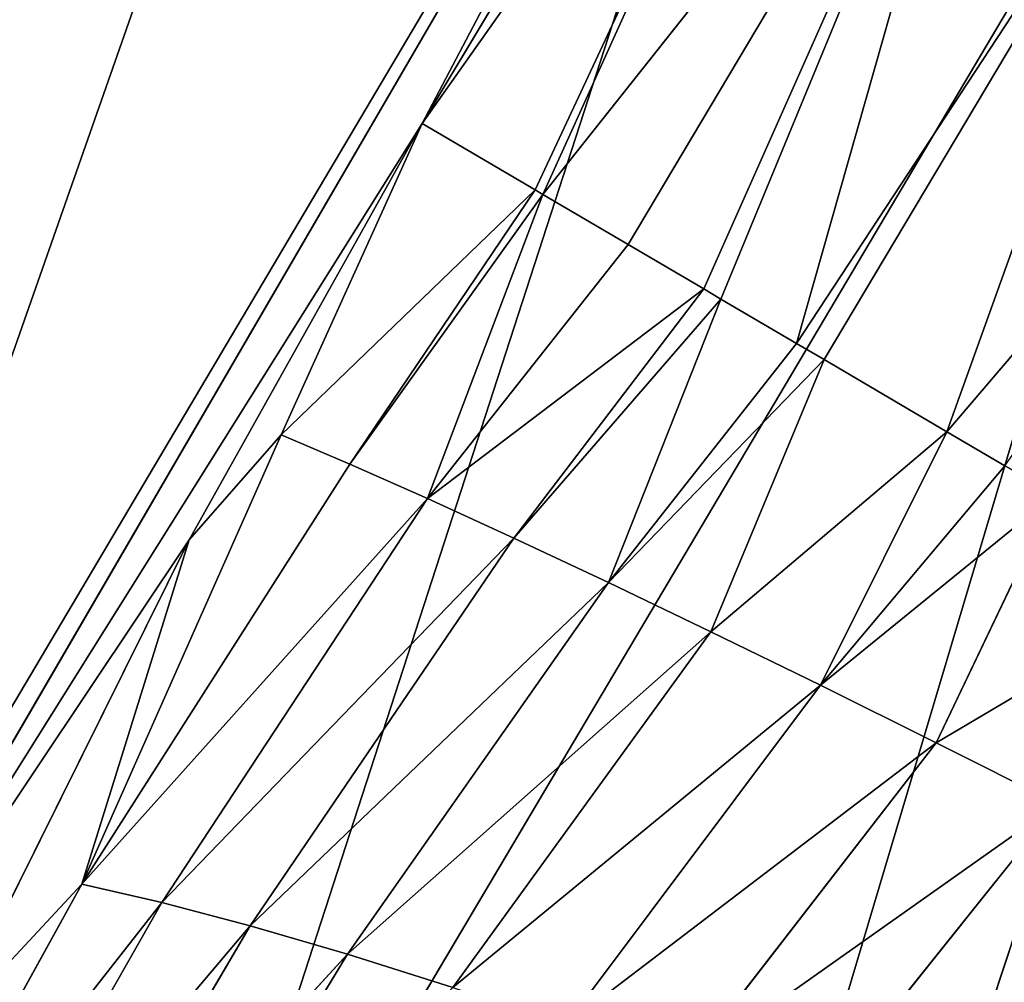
# Model space of a CAD drawing. Extents: x 0 to 605, y 0 to 400.
# Tile 397 of 656: x 29.27 to 31.97, y 295.85 to 298.49. Entities that reach past the tile are written whole.
import ezdxf

# ---------------------------------------------------------------- set-up
doc = ezdxf.new("R2010")
doc.units = 0
doc.header["$LTSCALE"] = 25.4
doc.layers.get('0').update_dxf_attribs({"linetype": 'CONTINUOUS'})

# ---------------------------------------------------------------- blocks, each defined once
blk = doc.blocks.new('ATLANTA610_-_S_STL')
at = {"color": 0}
for p, q in [((28.7566, 115.7773, 104.6839), (31.9189, 115.7913, 99.2509)), ((28.7566, 115.7773, 104.6839), (31.9189, 115.7913, 99.2509)), ((30.0042, 115.4304, 102.8183), (28.7566, 115.7773, 104.6839)), ((30.0042, 115.4304, 102.8183), (28.7566, 115.7773, 104.6839)), ((30.6429, 115.4754, 101.6774), (28.7566, 115.7773, 104.6839)), ((30.6429, 115.4754, 101.6774), (28.7566, 115.7773, 104.6839)), ((30.6429, 115.4754, 101.6774), (31.9189, 115.7913, 99.2509)), ((30.6429, 115.4754, 101.6774), (31.9189, 115.7913, 99.2509)), ((30.6429, 115.4754, 101.6774), (30.0042, 115.4304, 102.8183)), ((30.6429, 115.4754, 101.6774), (30.0042, 115.4304, 102.8183)), ((30.2571, 115.2816, 102.5301), (30.6429, 115.4754, 101.6774)), ((30.2571, 115.2816, 102.5301), (30.6429, 115.4754, 101.6774)), ((30.9528, 114.8302, 101.8593), (30.6429, 115.4754, 101.6774)), ((32.0554, 115.4696, 99.3231), (30.6429, 115.4754, 101.6774)), ((30.6429, 115.4754, 101.6774), (31.8116, 115.1698, 100.0223)), ((30.9528, 114.8302, 101.8593), (30.6429, 115.4754, 101.6774)), ((30.6429, 115.4754, 101.6774), (31.8116, 115.1698, 100.0223)), ((32.0554, 115.4696, 99.3231), (30.6429, 115.4754, 101.6774)), ((30.0042, 115.4304, 102.8183), (29.336, 115.2511, 104.1637)), ((30.0042, 115.4304, 102.8183), (29.336, 115.2511, 104.1637)), ((29.7107, 115.0092, 103.7613), (30.0042, 115.4304, 102.8183)), ((29.7107, 115.0092, 103.7613), (30.0042, 115.4304, 102.8183)), ((30.2571, 115.2816, 102.5301), (30.0042, 115.4304, 102.8183)), ((30.2571, 115.2816, 102.5301), (30.0042, 115.4304, 102.8183)), ((29.7107, 115.0092, 103.7613), (30.2571, 115.2816, 102.5301)), ((29.7107, 115.0092, 103.7613), (30.2571, 115.2816, 102.5301)), ((30.4452, 114.9208, 102.6106), (30.2571, 115.2816, 102.5301)), ((30.4452, 114.9208, 102.6106), (30.2571, 115.2816, 102.5301)), ((30.9528, 114.8302, 101.8593), (30.2571, 115.2816, 102.5301)), ((30.9528, 114.8302, 101.8593), (30.2571, 115.2816, 102.5301)), ((30.9528, 114.8302, 101.8593), (31.8116, 115.1698, 100.0223)), ((30.9528, 114.8302, 101.8593), (31.8116, 115.1698, 100.0223)), ((30.9739, 114.7922, 101.8717), (31.8116, 115.1698, 100.0223)), ((30.9739, 114.7922, 101.8717), (31.8116, 115.1698, 100.0223)), ((29.0952, 114.9678, 104.8748), (29.7107, 115.0092, 103.7613)), ((29.0952, 114.9678, 104.8748), (29.7107, 115.0092, 103.7613)), ((29.9292, 114.6527, 103.8118), (29.7107, 115.0092, 103.7613)), ((30.6578, 114.5697, 102.7051), (29.7107, 115.0092, 103.7613)), ((29.9292, 114.6527, 103.8118), (29.7107, 115.0092, 103.7613)), ((30.6578, 114.5697, 102.7051), (29.7107, 115.0092, 103.7613)), ((30.4452, 114.9208, 102.6106), (29.7107, 115.0092, 103.7613)), ((30.4452, 114.9208, 102.6106), (29.7107, 115.0092, 103.7613)), ((29.9292, 114.6527, 103.8118), (29.0952, 114.9678, 104.8748)), ((29.9292, 114.6527, 103.8118), (29.0952, 114.9678, 104.8748)), ((30.9528, 114.8302, 101.8593), (30.4452, 114.9208, 102.6106)), ((30.4452, 114.9208, 102.6106), (30.9739, 114.7922, 101.8717)), ((30.4452, 114.9208, 102.6106), (30.9739, 114.7922, 101.8717)), ((30.4452, 114.9208, 102.6106), (30.6578, 114.5697, 102.7051)), ((30.4452, 114.9208, 102.6106), (30.6578, 114.5697, 102.7051)), ((30.9528, 114.8302, 101.8593), (30.4452, 114.9208, 102.6106)), ((30.9739, 114.7922, 101.8717), (30.9528, 114.8302, 101.8593)), ((30.9739, 114.7922, 101.8717), (30.9528, 114.8302, 101.8593)), ((30.6578, 114.5697, 102.7051), (30.9739, 114.7922, 101.8717)), ((30.6578, 114.5697, 102.7051), (30.9739, 114.7922, 101.8717)), ((31.2078, 114.4093, 102.009), (30.9739, 114.7922, 101.8717)), ((30.9739, 114.7922, 101.8717), (32.2376, 114.4093, 100.2797)), ((30.9739, 114.7922, 101.8717), (32.2376, 114.4093, 100.2797)), ((31.2078, 114.4093, 102.009), (30.9739, 114.7922, 101.8717)), ((29.9292, 114.6527, 103.8118), (29.3191, 114.6112, 104.8821)), ((29.9292, 114.6527, 103.8118), (29.3191, 114.6112, 104.8821)), ((30.1722, 114.3079, 103.8759), (29.9292, 114.6527, 103.8118)), ((30.8942, 114.2316, 102.8134), (29.9292, 114.6527, 103.8118)), ((30.1722, 114.3079, 103.8759), (29.9292, 114.6527, 103.8118)), ((30.8942, 114.2316, 102.8134), (29.9292, 114.6527, 103.8118)), ((30.6578, 114.5697, 102.7051), (29.9292, 114.6527, 103.8118)), ((30.6578, 114.5697, 102.7051), (29.9292, 114.6527, 103.8118)), ((29.3191, 114.6112, 104.8821), (30.1722, 114.3079, 103.8759)), ((29.3191, 114.6112, 104.8821), (30.1722, 114.3079, 103.8759)), ((31.4148, 114.1166, 102.1305), (30.6578, 114.5697, 102.7051)), ((30.6578, 114.5697, 102.7051), (30.8942, 114.2316, 102.8134)), ((31.4148, 114.1166, 102.1305), (30.6578, 114.5697, 102.7051)), ((31.2078, 114.4093, 102.009), (30.6578, 114.5697, 102.7051)), ((31.2078, 114.4093, 102.009), (30.6578, 114.5697, 102.7051)), ((30.6578, 114.5697, 102.7051), (30.8942, 114.2316, 102.8134)), ((31.4148, 114.1166, 102.1305), (31.2078, 114.4093, 102.009)), ((31.2078, 114.4093, 102.009), (32.2376, 114.4093, 100.2797)), ((31.2078, 114.4093, 102.009), (32.2376, 114.4093, 100.2797)), ((31.4148, 114.1166, 102.1305), (31.2078, 114.4093, 102.009)), ((32.2376, 114.4093, 100.2797), (31.4148, 114.1166, 102.1305)), ((32.2376, 114.4093, 100.2797), (31.4148, 114.1166, 102.1305)), ((31.4618, 114.0552, 102.1581), (32.2376, 114.4093, 100.2797)), ((31.4618, 114.0552, 102.1581), (32.2376, 114.4093, 100.2797)), ((31.6694, 113.8025, 102.28), (32.2376, 114.4093, 100.2797)), ((31.6694, 113.8025, 102.28), (32.2376, 114.4093, 100.2797)), ((30.1722, 114.3079, 103.8759), (29.5681, 114.2654, 104.9028)), ((30.1722, 114.3079, 103.8759), (29.5681, 114.2654, 104.9028)), ((30.4387, 113.978, 103.9536), (30.1722, 114.3079, 103.8759)), ((31.1536, 113.9094, 102.9352), (30.1722, 114.3079, 103.8759)), ((30.4387, 113.978, 103.9536), (30.1722, 114.3079, 103.8759)), ((31.1536, 113.9094, 102.9352), (30.1722, 114.3079, 103.8759)), ((30.8942, 114.2316, 102.8134), (30.1722, 114.3079, 103.8759)), ((30.8942, 114.2316, 102.8134), (30.1722, 114.3079, 103.8759)), ((29.5681, 114.2654, 104.9028), (30.4387, 113.978, 103.9536)), ((29.5681, 114.2654, 104.9028), (30.4387, 113.978, 103.9536)), ((31.4148, 114.1166, 102.1305), (30.8942, 114.2316, 102.8134)), ((30.8942, 114.2316, 102.8134), (31.1536, 113.9094, 102.9352)), ((31.4148, 114.1166, 102.1305), (30.8942, 114.2316, 102.8134)), ((30.8942, 114.2316, 102.8134), (31.1536, 113.9094, 102.9352)), ((31.4618, 114.0552, 102.1581), (31.4148, 114.1166, 102.1305)), ((31.4618, 114.0552, 102.1581), (31.4148, 114.1166, 102.1305)), ((31.1536, 113.9094, 102.9352), (31.4618, 114.0552, 102.1581)), ((31.1536, 113.9094, 102.9352), (31.4618, 114.0552, 102.1581)), ((31.6694, 113.8025, 102.28), (31.4618, 114.0552, 102.1581)), ((31.6694, 113.8025, 102.28), (31.4618, 114.0552, 102.1581)), ((30.4387, 113.978, 103.9536), (29.8412, 113.9336, 104.9371)), ((30.4387, 113.978, 103.9536), (29.8412, 113.9336, 104.9371)), ((31.4343, 113.6063, 103.0698), (30.4387, 113.978, 103.9536)), ((31.4343, 113.6063, 103.0698), (30.4387, 113.978, 103.9536)), ((31.1536, 113.9094, 102.9352), (30.4387, 113.978, 103.9536)), ((31.1536, 113.9094, 102.9352), (30.4387, 113.978, 103.9536)), ((31.745, 113.7175, 102.3243), (31.1536, 113.9094, 102.9352)), ((31.1536, 113.9094, 102.9352), (31.4343, 113.6063, 103.0698)), ((31.745, 113.7175, 102.3243), (31.1536, 113.9094, 102.9352)), ((31.6694, 113.8025, 102.28), (31.1536, 113.9094, 102.9352)), ((31.6694, 113.8025, 102.28), (31.1536, 113.9094, 102.9352)), ((31.1536, 113.9094, 102.9352), (31.4343, 113.6063, 103.0698)), ((31.745, 113.7175, 102.3243), (31.6694, 113.8025, 102.28)), ((31.6694, 113.8025, 102.28), (32.7708, 113.7175, 100.6017)), ((31.6694, 113.8025, 102.28), (32.7708, 113.7175, 100.6017)), ((31.745, 113.7175, 102.3243), (31.6694, 113.8025, 102.28)), ((31.745, 113.7175, 102.3243), (31.4343, 113.6063, 103.0698)), ((31.745, 113.7175, 102.3243), (31.4343, 113.6063, 103.0698)), ((32.0812, 113.3776, 102.5218), (31.745, 113.7175, 102.3243)), ((31.745, 113.7175, 102.3243), (32.7708, 113.7175, 100.6017)), ((31.745, 113.7175, 102.3243), (32.7708, 113.7175, 100.6017)), ((32.0812, 113.3776, 102.5218), (31.745, 113.7175, 102.3243)), ((32.7708, 113.7175, 100.6017), (32.0812, 113.3776, 102.5218)), ((32.7708, 113.7175, 100.6017), (32.0812, 113.3776, 102.5218)), ((31.4343, 113.6063, 103.0698), (30.7271, 113.6661, 104.0447)), ((31.7346, 113.325, 103.2164), (30.7271, 113.6661, 104.0447)), ((31.7346, 113.325, 103.2164), (30.7271, 113.6661, 104.0447)), ((31.4343, 113.6063, 103.0698), (30.7271, 113.6661, 104.0447)), ((32.0812, 113.3776, 102.5218), (31.4343, 113.6063, 103.0698)), ((31.4343, 113.6063, 103.0698), (31.7346, 113.325, 103.2164)), ((32.0812, 113.3776, 102.5218), (31.4343, 113.6063, 103.0698)), ((31.4343, 113.6063, 103.0698), (31.7346, 113.325, 103.2164)), ((31.7346, 113.325, 103.2164), (32.0812, 113.3776, 102.5218)), ((31.7346, 113.325, 103.2164), (32.0812, 113.3776, 102.5218)), ((32.24, 113.2363, 102.615), (32.0812, 113.3776, 102.5218)), ((32.0812, 113.3776, 102.5218), (33.3973, 113.1239, 100.9802)), ((32.0812, 113.3776, 102.5218), (33.3973, 113.1239, 100.9802)), ((32.24, 113.2363, 102.615), (32.0812, 113.3776, 102.5218)), ((32.0524, 113.0681, 103.374), (31.0358, 113.375, 104.1488)), ((32.0524, 113.0681, 103.374), (31.0358, 113.375, 104.1488)), ((31.7346, 113.325, 103.2164), (31.0358, 113.375, 104.1488)), ((31.7346, 113.325, 103.2164), (31.0358, 113.375, 104.1488)), ((32.3761, 113.1239, 102.6949), (31.7346, 113.325, 103.2164)), ((31.7346, 113.325, 103.2164), (32.0524, 113.0681, 103.374)), ((32.3761, 113.1239, 102.6949), (31.7346, 113.325, 103.2164)), ((32.24, 113.2363, 102.615), (31.7346, 113.325, 103.2164)), ((32.24, 113.2363, 102.615), (31.7346, 113.325, 103.2164)), ((31.7346, 113.325, 103.2164), (32.0524, 113.0681, 103.374)), ((32.3851, 112.8377, 103.5415), (31.3623, 113.1072, 104.2651)), ((32.3851, 112.8377, 103.5415), (31.3623, 113.1072, 104.2651)), ((32.0524, 113.0681, 103.374), (31.3623, 113.1072, 104.2651)), ((32.0524, 113.0681, 103.374), (31.3623, 113.1072, 104.2651)), ((32.3761, 113.1239, 102.6949), (32.0524, 113.0681, 103.374)), ((32.3761, 113.1239, 102.6949), (32.0524, 113.0681, 103.374)), ((32.0524, 113.0681, 103.374), (32.3851, 112.8377, 103.5415)), ((32.0524, 113.0681, 103.374), (32.3851, 112.8377, 103.5415)), ((32.3851, 112.8377, 103.5415), (31.7042, 112.8651, 104.3928)), ((32.3851, 112.8377, 103.5415), (31.7042, 112.8651, 104.3928)), ((32.3851, 112.8377, 103.5415), (32.0588, 112.6504, 104.5309)), ((32.3851, 112.8377, 103.5415), (32.0588, 112.6504, 104.5309)), ((31.8172, 65.6246, 99.3948), (28.6925, 65.6273, 104.6673)), ((31.8172, 65.6246, 99.3948), (28.6925, 65.6273, 104.6673)), ((32.982, 58.1706, 100.1268), (29.8834, 58.1737, 105.354)), ((32.982, 58.1706, 100.1268), (29.8834, 58.1737, 105.354))]:
    blk.add_line(p, q, dxfattribs=at)
mesh = blk.add_polyface(dxfattribs=at)
corners = [(26.3926, 120.0476, 102.345), (29.6868, 120.0484, 96.7398), (29.512, 120.0646, 96.6321)]
mesh.append_faces([[corners[k] for k in face] for face in [(0, 1, 2)]], dxfattribs={"color": 0})
mesh = blk.add_polyface(dxfattribs=at)
corners = [(26.5743, 120.0118, 102.4473), (29.6868, 120.0484, 96.7398), (26.3926, 120.0476, 102.345)]
mesh.append_faces([[corners[k] for k in face] for face in [(0, 1, 2)]], dxfattribs={"color": 0})
mesh = blk.add_polyface(dxfattribs=at)
corners = [(26.5743, 120.0118, 102.4473), (29.8644, 120.0132, 96.8492), (29.6868, 120.0484, 96.7398)]
mesh.append_faces([[corners[k] for k in face] for face in [(0, 1, 2)]], dxfattribs={"color": 0})
mesh = blk.add_polyface(dxfattribs=at)
corners = [(26.7564, 119.9561, 102.5498), (29.8644, 120.0132, 96.8492), (26.5743, 120.0118, 102.4473)]
mesh.append_faces([[corners[k] for k in face] for face in [(0, 1, 2)]], dxfattribs={"color": 0})
mesh = blk.add_polyface(dxfattribs=at)
corners = [(26.7564, 119.9561, 102.5498), (30.0426, 119.958, 96.959), (29.8644, 120.0132, 96.8492)]
mesh.append_faces([[corners[k] for k in face] for face in [(0, 1, 2)]], dxfattribs={"color": 0})
mesh = blk.add_polyface(dxfattribs=at)
corners = [(26.9366, 119.8799, 102.6513), (30.0426, 119.958, 96.959), (26.7564, 119.9561, 102.5498)]
mesh.append_faces([[corners[k] for k in face] for face in [(0, 1, 2)]], dxfattribs={"color": 0})
mesh = blk.add_polyface(dxfattribs=at)
corners = [(26.9366, 119.8799, 102.6513), (30.2188, 119.8823, 97.0676), (30.0426, 119.958, 96.959)]
mesh.append_faces([[corners[k] for k in face] for face in [(0, 1, 2)]], dxfattribs={"color": 0})
mesh = blk.add_polyface(dxfattribs=at)
corners = [(27.1124, 119.7832, 102.7503), (30.2188, 119.8823, 97.0676), (26.9366, 119.8799, 102.6513)]
mesh.append_faces([[corners[k] for k in face] for face in [(0, 1, 2)]], dxfattribs={"color": 0})
mesh = blk.add_polyface(dxfattribs=at)
corners = [(27.1124, 119.7832, 102.7503), (30.3908, 119.7862, 97.1736), (30.2188, 119.8823, 97.0676)]
mesh.append_faces([[corners[k] for k in face] for face in [(0, 1, 2)]], dxfattribs={"color": 0})
mesh = blk.add_polyface(dxfattribs=at)
corners = [(27.281, 119.6666, 102.8452), (30.3908, 119.7862, 97.1736), (27.1124, 119.7832, 102.7503)]
mesh.append_faces([[corners[k] for k in face] for face in [(0, 1, 2)]], dxfattribs={"color": 0})
mesh = blk.add_polyface(dxfattribs=at)
corners = [(27.281, 119.6666, 102.8452), (30.5559, 119.6701, 97.2753), (30.3908, 119.7862, 97.1736)]
mesh.append_faces([[corners[k] for k in face] for face in [(0, 1, 2)]], dxfattribs={"color": 0})
mesh = blk.add_polyface(dxfattribs=at)
corners = [(27.4401, 119.5313, 102.9347), (30.5559, 119.6701, 97.2753), (27.281, 119.6666, 102.8452)]
mesh.append_faces([[corners[k] for k in face] for face in [(0, 1, 2)]], dxfattribs={"color": 0})
mesh = blk.add_polyface(dxfattribs=at)
corners = [(27.4401, 119.5313, 102.9347), (30.7116, 119.5352, 97.3713), (30.5559, 119.6701, 97.2753)]
mesh.append_faces([[corners[k] for k in face] for face in [(0, 1, 2)]], dxfattribs={"color": 0})
mesh = blk.add_polyface(dxfattribs=at)
corners = [(27.5872, 119.3789, 103.0176), (30.7116, 119.5352, 97.3713), (27.4401, 119.5313, 102.9347)]
mesh.append_faces([[corners[k] for k in face] for face in [(0, 1, 2)]], dxfattribs={"color": 0})
mesh = blk.add_polyface(dxfattribs=at)
corners = [(27.5872, 119.3789, 103.0176), (30.8557, 119.3833, 97.4601), (30.7116, 119.5352, 97.3713)]
mesh.append_faces([[corners[k] for k in face] for face in [(0, 1, 2)]], dxfattribs={"color": 0})
mesh = blk.add_polyface(dxfattribs=at)
corners = [(27.7204, 119.2117, 103.0926), (30.8557, 119.3833, 97.4601), (27.5872, 119.3789, 103.0176)]
mesh.append_faces([[corners[k] for k in face] for face in [(0, 1, 2)]], dxfattribs={"color": 0})
mesh = blk.add_polyface(dxfattribs=at)
corners = [(27.7204, 119.2117, 103.0926), (30.9863, 119.2164, 97.5406), (30.8557, 119.3833, 97.4601)]
mesh.append_faces([[corners[k] for k in face] for face in [(0, 1, 2)]], dxfattribs={"color": 0})
mesh = blk.add_polyface(dxfattribs=at)
corners = [(30.9863, 119.2164, 97.5406), (27.7204, 119.2117, 103.0926), (27.8382, 119.032, 103.1589)]
mesh.append_faces([[corners[k] for k in face] for face in [(0, 1, 2)]], dxfattribs={"color": 0})
mesh = blk.add_polyface(dxfattribs=at)
corners = [(30.9863, 119.2164, 97.5406), (27.8382, 119.032, 103.1589), (31.1018, 119.0371, 97.6118)]
mesh.append_faces([[corners[k] for k in face] for face in [(0, 1, 2)]], dxfattribs={"color": 0})
mesh = blk.add_polyface(dxfattribs=at)
corners = [(31.1018, 119.0371, 97.6118), (27.8382, 119.032, 103.1589), (27.9393, 118.8429, 103.2159)]
mesh.append_faces([[corners[k] for k in face] for face in [(0, 1, 2)]], dxfattribs={"color": 0})
mesh = blk.add_polyface(dxfattribs=at)
corners = [(31.1018, 119.0371, 97.6118), (27.9393, 118.8429, 103.2159), (31.2011, 118.8482, 97.673)]
mesh.append_faces([[corners[k] for k in face] for face in [(0, 1, 2)]], dxfattribs={"color": 0})
mesh = blk.add_polyface(dxfattribs=at)
corners = [(31.2011, 118.8482, 97.673), (27.9393, 118.8429, 103.2159), (29.2553, 118.6869, 101.0776)]
mesh.append_faces([[corners[k] for k in face] for face in [(0, 1, 2)]], dxfattribs={"color": 0})
mesh = blk.add_polyface(dxfattribs=at)
corners = [(29.2553, 118.6869, 101.0776), (28.7566, 115.7773, 104.6839), (31.9189, 115.7913, 99.2509)]
mesh.append_faces([[corners[k] for k in face] for face in [(0, 1, 2)]], dxfattribs={"color": 0})
mesh = blk.add_polyface(dxfattribs=at)
corners = [(31.9189, 115.7913, 99.2509), (28.7566, 115.7773, 104.6839), (30.6429, 115.4754, 101.6774)]
mesh.append_faces([[corners[k] for k in face] for face in [(0, 1, 2)]], dxfattribs={"color": 0})
mesh = blk.add_polyface(dxfattribs=at)
corners = [(28.7566, 115.7773, 104.6839), (29.336, 115.2511, 104.1637), (30.0042, 115.4304, 102.8183)]
mesh.append_faces([[corners[k] for k in face] for face in [(0, 1, 2)]], dxfattribs={"color": 0})
mesh = blk.add_polyface(dxfattribs=at)
corners = [(28.7566, 115.7773, 104.6839), (30.0042, 115.4304, 102.8183), (30.6429, 115.4754, 101.6774)]
mesh.append_faces([[corners[k] for k in face] for face in [(0, 1, 2)]], dxfattribs={"color": 0})
mesh = blk.add_polyface(dxfattribs=at)
corners = [(31.9189, 115.7913, 99.2509), (30.6429, 115.4754, 101.6774), (32.0554, 115.4696, 99.3231)]
mesh.append_faces([[corners[k] for k in face] for face in [(0, 1, 2)]], dxfattribs={"color": 0})
mesh = blk.add_polyface(dxfattribs=at)
corners = [(30.6429, 115.4754, 101.6774), (30.0042, 115.4304, 102.8183), (30.2571, 115.2816, 102.5301)]
mesh.append_faces([[corners[k] for k in face] for face in [(0, 1, 2)]], dxfattribs={"color": 0})
mesh = blk.add_polyface(dxfattribs=at)
corners = [(30.6429, 115.4754, 101.6774), (30.2571, 115.2816, 102.5301), (30.9528, 114.8302, 101.8593)]
mesh.append_faces([[corners[k] for k in face] for face in [(0, 1, 2)]], dxfattribs={"color": 0})
mesh = blk.add_polyface(dxfattribs=at)
corners = [(30.6429, 115.4754, 101.6774), (31.8116, 115.1698, 100.0223), (32.0554, 115.4696, 99.3231)]
mesh.append_faces([[corners[k] for k in face] for face in [(0, 1, 2)]], dxfattribs={"color": 0})
mesh = blk.add_polyface(dxfattribs=at)
corners = [(30.6429, 115.4754, 101.6774), (30.9528, 114.8302, 101.8593), (31.8116, 115.1698, 100.0223)]
mesh.append_faces([[corners[k] for k in face] for face in [(0, 1, 2)]], dxfattribs={"color": 0})
mesh = blk.add_polyface(dxfattribs=at)
corners = [(29.7107, 115.0092, 103.7613), (29.336, 115.2511, 104.1637), (29.0952, 114.9678, 104.8748), (30.0042, 115.4304, 102.8183)]
mesh.append_faces([[corners[k] for k in face] for face in [(0, 1, 2), (1, 0, 3)]], dxfattribs={"vtx0": -1, "color": 0})
mesh = blk.add_polyface(dxfattribs=at)
corners = [(30.0042, 115.4304, 102.8183), (29.7107, 115.0092, 103.7613), (30.2571, 115.2816, 102.5301)]
mesh.append_faces([[corners[k] for k in face] for face in [(0, 1, 2)]], dxfattribs={"color": 0})
mesh = blk.add_polyface(dxfattribs=at)
corners = [(30.2571, 115.2816, 102.5301), (29.7107, 115.0092, 103.7613), (30.4452, 114.9208, 102.6106)]
mesh.append_faces([[corners[k] for k in face] for face in [(0, 1, 2)]], dxfattribs={"color": 0})
mesh = blk.add_polyface(dxfattribs=at)
corners = [(30.2571, 115.2816, 102.5301), (30.4452, 114.9208, 102.6106), (30.9528, 114.8302, 101.8593)]
mesh.append_faces([[corners[k] for k in face] for face in [(0, 1, 2)]], dxfattribs={"color": 0})
mesh = blk.add_polyface(dxfattribs=at)
corners = [(31.8116, 115.1698, 100.0223), (30.9528, 114.8302, 101.8593), (30.9739, 114.7922, 101.8717)]
mesh.append_faces([[corners[k] for k in face] for face in [(0, 1, 2)]], dxfattribs={"color": 0})
mesh = blk.add_polyface(dxfattribs=at)
corners = [(31.8116, 115.1698, 100.0223), (30.9739, 114.7922, 101.8717), (32.2376, 114.4093, 100.2797)]
mesh.append_faces([[corners[k] for k in face] for face in [(0, 1, 2)]], dxfattribs={"color": 0})
mesh = blk.add_polyface(dxfattribs=at)
corners = [(29.7107, 115.0092, 103.7613), (29.0952, 114.9678, 104.8748), (29.9292, 114.6527, 103.8118)]
mesh.append_faces([[corners[k] for k in face] for face in [(0, 1, 2)]], dxfattribs={"color": 0})
mesh = blk.add_polyface(dxfattribs=at)
corners = [(29.7107, 115.0092, 103.7613), (29.9292, 114.6527, 103.8118), (30.6578, 114.5697, 102.7051)]
mesh.append_faces([[corners[k] for k in face] for face in [(0, 1, 2)]], dxfattribs={"color": 0})
mesh = blk.add_polyface(dxfattribs=at)
corners = [(29.7107, 115.0092, 103.7613), (30.6578, 114.5697, 102.7051), (30.4452, 114.9208, 102.6106)]
mesh.append_faces([[corners[k] for k in face] for face in [(0, 1, 2)]], dxfattribs={"color": 0})
mesh = blk.add_polyface(dxfattribs=at)
corners = [(29.0952, 114.9678, 104.8748), (29.3191, 114.6112, 104.8821), (29.9292, 114.6527, 103.8118)]
mesh.append_faces([[corners[k] for k in face] for face in [(0, 1, 2)]], dxfattribs={"color": 0})
mesh = blk.add_polyface(dxfattribs=at)
corners = [(30.4452, 114.9208, 102.6106), (30.9739, 114.7922, 101.8717), (30.9528, 114.8302, 101.8593)]
mesh.append_faces([[corners[k] for k in face] for face in [(0, 1, 2)]], dxfattribs={"color": 0})
mesh = blk.add_polyface(dxfattribs=at)
corners = [(30.4452, 114.9208, 102.6106), (30.6578, 114.5697, 102.7051), (30.9739, 114.7922, 101.8717)]
mesh.append_faces([[corners[k] for k in face] for face in [(0, 1, 2)]], dxfattribs={"color": 0})
mesh = blk.add_polyface(dxfattribs=at)
corners = [(30.9739, 114.7922, 101.8717), (30.6578, 114.5697, 102.7051), (31.2078, 114.4093, 102.009)]
mesh.append_faces([[corners[k] for k in face] for face in [(0, 1, 2)]], dxfattribs={"color": 0})
mesh = blk.add_polyface(dxfattribs=at)
corners = [(30.9739, 114.7922, 101.8717), (31.2078, 114.4093, 102.009), (32.2376, 114.4093, 100.2797)]
mesh.append_faces([[corners[k] for k in face] for face in [(0, 1, 2)]], dxfattribs={"color": 0})
mesh = blk.add_polyface(dxfattribs=at)
corners = [(29.9292, 114.6527, 103.8118), (29.3191, 114.6112, 104.8821), (30.1722, 114.3079, 103.8759)]
mesh.append_faces([[corners[k] for k in face] for face in [(0, 1, 2)]], dxfattribs={"color": 0})
mesh = blk.add_polyface(dxfattribs=at)
corners = [(29.9292, 114.6527, 103.8118), (30.1722, 114.3079, 103.8759), (30.8942, 114.2316, 102.8134)]
mesh.append_faces([[corners[k] for k in face] for face in [(0, 1, 2)]], dxfattribs={"color": 0})
mesh = blk.add_polyface(dxfattribs=at)
corners = [(29.9292, 114.6527, 103.8118), (30.8942, 114.2316, 102.8134), (30.6578, 114.5697, 102.7051)]
mesh.append_faces([[corners[k] for k in face] for face in [(0, 1, 2)]], dxfattribs={"color": 0})
mesh = blk.add_polyface(dxfattribs=at)
corners = [(29.5681, 114.2654, 104.9028), (29.3191, 114.6112, 104.8821), (29.2022, 114.1695, 105.6117), (30.1722, 114.3079, 103.8759)]
mesh.append_faces([[corners[k] for k in face] for face in [(0, 1, 2), (1, 0, 3)]], dxfattribs={"vtx0": -1, "color": 0})
mesh = blk.add_polyface(dxfattribs=at)
corners = [(30.6578, 114.5697, 102.7051), (30.8942, 114.2316, 102.8134), (31.4148, 114.1166, 102.1305)]
mesh.append_faces([[corners[k] for k in face] for face in [(0, 1, 2)]], dxfattribs={"color": 0})
mesh = blk.add_polyface(dxfattribs=at)
corners = [(30.6578, 114.5697, 102.7051), (31.4148, 114.1166, 102.1305), (31.2078, 114.4093, 102.009)]
mesh.append_faces([[corners[k] for k in face] for face in [(0, 1, 2)]], dxfattribs={"color": 0})
mesh = blk.add_polyface(dxfattribs=at)
corners = [(31.2078, 114.4093, 102.009), (31.4148, 114.1166, 102.1305), (32.2376, 114.4093, 100.2797)]
mesh.append_faces([[corners[k] for k in face] for face in [(0, 1, 2)]], dxfattribs={"color": 0})
mesh = blk.add_polyface(dxfattribs=at)
corners = [(31.4618, 114.0552, 102.1581), (32.2376, 114.4093, 100.2797), (31.4148, 114.1166, 102.1305)]
mesh.append_faces([[corners[k] for k in face] for face in [(0, 1, 2)]], dxfattribs={"color": 0})
mesh = blk.add_polyface(dxfattribs=at)
corners = [(31.6694, 113.8025, 102.28), (32.2376, 114.4093, 100.2797), (31.4618, 114.0552, 102.1581)]
mesh.append_faces([[corners[k] for k in face] for face in [(0, 1, 2)]], dxfattribs={"color": 0})
mesh = blk.add_polyface(dxfattribs=at)
corners = [(31.6694, 113.8025, 102.28), (32.7708, 113.7175, 100.6017), (32.2376, 114.4093, 100.2797)]
mesh.append_faces([[corners[k] for k in face] for face in [(0, 1, 2)]], dxfattribs={"color": 0})
mesh = blk.add_polyface(dxfattribs=at)
corners = [(30.1722, 114.3079, 103.8759), (29.5681, 114.2654, 104.9028), (30.4387, 113.978, 103.9536)]
mesh.append_faces([[corners[k] for k in face] for face in [(0, 1, 2)]], dxfattribs={"color": 0})
mesh = blk.add_polyface(dxfattribs=at)
corners = [(30.1722, 114.3079, 103.8759), (30.4387, 113.978, 103.9536), (31.1536, 113.9094, 102.9352)]
mesh.append_faces([[corners[k] for k in face] for face in [(0, 1, 2)]], dxfattribs={"color": 0})
mesh = blk.add_polyface(dxfattribs=at)
corners = [(30.1722, 114.3079, 103.8759), (31.1536, 113.9094, 102.9352), (30.8942, 114.2316, 102.8134)]
mesh.append_faces([[corners[k] for k in face] for face in [(0, 1, 2)]], dxfattribs={"color": 0})
mesh = blk.add_polyface(dxfattribs=at)
corners = [(29.5681, 114.2654, 104.9028), (29.8412, 113.9336, 104.9371), (30.4387, 113.978, 103.9536)]
mesh.append_faces([[corners[k] for k in face] for face in [(0, 1, 2)]], dxfattribs={"color": 0})
mesh = blk.add_polyface(dxfattribs=at)
corners = [(30.8942, 114.2316, 102.8134), (31.4618, 114.0552, 102.1581), (31.4148, 114.1166, 102.1305), (31.1536, 113.9094, 102.9352)]
mesh.append_faces([[corners[k] for k in face] for face in [(0, 1, 2), (1, 0, 3)]], dxfattribs={"vtx0": -1, "color": 0})
mesh = blk.add_polyface(dxfattribs=at)
corners = [(31.1536, 113.9094, 102.9352), (31.6694, 113.8025, 102.28), (31.4618, 114.0552, 102.1581)]
mesh.append_faces([[corners[k] for k in face] for face in [(0, 1, 2)]], dxfattribs={"color": 0})
mesh = blk.add_polyface(dxfattribs=at)
corners = [(30.4387, 113.978, 103.9536), (30.7271, 113.6661, 104.0447), (31.4343, 113.6063, 103.0698), (29.8412, 113.9336, 104.9371)]
mesh.append_faces([[corners[k] for k in face] for face in [(0, 1, 2), (1, 0, 3)]], dxfattribs={"vtx0": -1, "color": 0})
mesh = blk.add_polyface(dxfattribs=at)
corners = [(30.4387, 113.978, 103.9536), (31.4343, 113.6063, 103.0698), (31.1536, 113.9094, 102.9352)]
mesh.append_faces([[corners[k] for k in face] for face in [(0, 1, 2)]], dxfattribs={"color": 0})
mesh = blk.add_polyface(dxfattribs=at)
corners = [(31.4343, 113.6063, 103.0698), (31.745, 113.7175, 102.3243), (31.1536, 113.9094, 102.9352)]
mesh.append_faces([[corners[k] for k in face] for face in [(0, 1, 2)]], dxfattribs={"color": 0})
mesh = blk.add_polyface(dxfattribs=at)
corners = [(31.1536, 113.9094, 102.9352), (31.745, 113.7175, 102.3243), (31.6694, 113.8025, 102.28)]
mesh.append_faces([[corners[k] for k in face] for face in [(0, 1, 2)]], dxfattribs={"color": 0})
mesh = blk.add_polyface(dxfattribs=at)
corners = [(31.745, 113.7175, 102.3243), (32.7708, 113.7175, 100.6017), (31.6694, 113.8025, 102.28)]
mesh.append_faces([[corners[k] for k in face] for face in [(0, 1, 2)]], dxfattribs={"color": 0})
mesh = blk.add_polyface(dxfattribs=at)
corners = [(31.4343, 113.6063, 103.0698), (32.0812, 113.3776, 102.5218), (31.745, 113.7175, 102.3243)]
mesh.append_faces([[corners[k] for k in face] for face in [(0, 1, 2)]], dxfattribs={"color": 0})
mesh = blk.add_polyface(dxfattribs=at)
corners = [(32.0812, 113.3776, 102.5218), (32.7708, 113.7175, 100.6017), (31.745, 113.7175, 102.3243)]
mesh.append_faces([[corners[k] for k in face] for face in [(0, 1, 2)]], dxfattribs={"color": 0})
mesh = blk.add_polyface(dxfattribs=at)
corners = [(32.0812, 113.3776, 102.5218), (33.3973, 113.1239, 100.9802), (32.7708, 113.7175, 100.6017)]
mesh.append_faces([[corners[k] for k in face] for face in [(0, 1, 2)]], dxfattribs={"color": 0})
mesh = blk.add_polyface(dxfattribs=at)
corners = [(31.0358, 113.375, 104.1488), (31.7346, 113.325, 103.2164), (30.7271, 113.6661, 104.0447)]
mesh.append_faces([[corners[k] for k in face] for face in [(0, 1, 2)]], dxfattribs={"color": 0})
mesh = blk.add_polyface(dxfattribs=at)
corners = [(30.7271, 113.6661, 104.0447), (31.7346, 113.325, 103.2164), (31.4343, 113.6063, 103.0698)]
mesh.append_faces([[corners[k] for k in face] for face in [(0, 1, 2)]], dxfattribs={"color": 0})
mesh = blk.add_polyface(dxfattribs=at)
corners = [(31.7346, 113.325, 103.2164), (32.0812, 113.3776, 102.5218), (31.4343, 113.6063, 103.0698)]
mesh.append_faces([[corners[k] for k in face] for face in [(0, 1, 2)]], dxfattribs={"color": 0})
mesh = blk.add_polyface(dxfattribs=at)
corners = [(31.7346, 113.325, 103.2164), (32.24, 113.2363, 102.615), (32.0812, 113.3776, 102.5218)]
mesh.append_faces([[corners[k] for k in face] for face in [(0, 1, 2)]], dxfattribs={"color": 0})
mesh = blk.add_polyface(dxfattribs=at)
corners = [(32.24, 113.2363, 102.615), (33.3973, 113.1239, 100.9802), (32.0812, 113.3776, 102.5218)]
mesh.append_faces([[corners[k] for k in face] for face in [(0, 1, 2)]], dxfattribs={"color": 0})
mesh = blk.add_polyface(dxfattribs=at)
corners = [(31.3623, 113.1072, 104.2651), (32.0524, 113.0681, 103.374), (31.0358, 113.375, 104.1488)]
mesh.append_faces([[corners[k] for k in face] for face in [(0, 1, 2)]], dxfattribs={"color": 0})
mesh = blk.add_polyface(dxfattribs=at)
corners = [(31.0358, 113.375, 104.1488), (32.0524, 113.0681, 103.374), (31.7346, 113.325, 103.2164)]
mesh.append_faces([[corners[k] for k in face] for face in [(0, 1, 2)]], dxfattribs={"color": 0})
mesh = blk.add_polyface(dxfattribs=at)
corners = [(32.0524, 113.0681, 103.374), (32.3761, 113.1239, 102.6949), (31.7346, 113.325, 103.2164)]
mesh.append_faces([[corners[k] for k in face] for face in [(0, 1, 2)]], dxfattribs={"color": 0})
mesh = blk.add_polyface(dxfattribs=at)
corners = [(31.7346, 113.325, 103.2164), (32.3761, 113.1239, 102.6949), (32.24, 113.2363, 102.615)]
mesh.append_faces([[corners[k] for k in face] for face in [(0, 1, 2)]], dxfattribs={"color": 0})
mesh = blk.add_polyface(dxfattribs=at)
corners = [(31.7042, 112.8651, 104.3928), (32.3851, 112.8377, 103.5415), (31.3623, 113.1072, 104.2651)]
mesh.append_faces([[corners[k] for k in face] for face in [(0, 1, 2)]], dxfattribs={"color": 0})
mesh = blk.add_polyface(dxfattribs=at)
corners = [(31.3623, 113.1072, 104.2651), (32.3851, 112.8377, 103.5415), (32.0524, 113.0681, 103.374)]
mesh.append_faces([[corners[k] for k in face] for face in [(0, 1, 2)]], dxfattribs={"color": 0})
mesh = blk.add_polyface(dxfattribs=at)
corners = [(32.0524, 113.0681, 103.374), (32.7904, 112.8256, 102.9381), (32.3761, 113.1239, 102.6949), (32.3851, 112.8377, 103.5415)]
mesh.append_faces([[corners[k] for k in face] for face in [(0, 1, 2), (1, 0, 3)]], dxfattribs={"vtx0": -1, "color": 0})
mesh = blk.add_polyface(dxfattribs=at)
corners = [(32.0588, 112.6504, 104.5309), (32.3851, 112.8377, 103.5415), (31.7042, 112.8651, 104.3928)]
mesh.append_faces([[corners[k] for k in face] for face in [(0, 1, 2)]], dxfattribs={"color": 0})
mesh = blk.add_polyface(dxfattribs=at)
corners = [(32.0588, 112.6504, 104.5309), (32.3871, 112.6538, 104.1189), (32.3851, 112.8377, 103.5415)]
mesh.append_faces([[corners[k] for k in face] for face in [(0, 1, 2)]], dxfattribs={"color": 0})
mesh = blk.add_polyface(dxfattribs=at)
corners = [(26.7134, 80.6167, 103.4013), (29.1173, 88.1425, 97.4289), (29.8845, 80.615, 98.0458), (25.9259, 88.1438, 102.8221)]
mesh.append_faces([[corners[k] for k in face] for face in [(0, 1, 2), (1, 0, 3)]], dxfattribs={"vtx0": -1, "color": 0})
mesh = blk.add_polyface(dxfattribs=at)
corners = [(27.6357, 73.1098, 104.0163), (29.8845, 80.615, 98.0458), (30.7846, 73.1076, 98.7011), (26.7134, 80.6167, 103.4013)]
mesh.append_faces([[corners[k] for k in face] for face in [(0, 1, 2), (1, 0, 3)]], dxfattribs={"vtx0": -1, "color": 0})
mesh = blk.add_polyface(dxfattribs=at)
corners = [(28.6925, 65.6273, 104.6673), (30.7846, 73.1076, 98.7011), (31.8172, 65.6246, 99.3948), (27.6357, 73.1098, 104.0163)]
mesh.append_faces([[corners[k] for k in face] for face in [(0, 1, 2), (1, 0, 3)]], dxfattribs={"vtx0": -1, "color": 0})
mesh = blk.add_polyface(dxfattribs=at)
corners = [(29.8834, 58.1737, 105.354), (31.8172, 65.6246, 99.3948), (32.982, 58.1706, 100.1268), (28.6925, 65.6273, 104.6673)]
mesh.append_faces([[corners[k] for k in face] for face in [(0, 1, 2), (1, 0, 3)]], dxfattribs={"vtx0": -1, "color": 0})
mesh = blk.add_polyface(dxfattribs=at)
corners = [(31.2079, 50.7531, 106.0765), (32.982, 58.1706, 100.1268), (34.2783, 50.7498, 100.8969), (29.8834, 58.1737, 105.354)]
mesh.append_faces([[corners[k] for k in face] for face in [(0, 1, 2), (1, 0, 3)]], dxfattribs={"vtx0": -1, "color": 0})
mesh = blk.add_polyface(dxfattribs=at)
corners = [(32.6646, 43.3696, 106.8343), (34.2783, 50.7498, 100.8969), (35.705, 43.3662, 101.7049), (31.2079, 50.7531, 106.0765)]
mesh.append_faces([[corners[k] for k in face] for face in [(0, 1, 2), (1, 0, 3)]], dxfattribs={"vtx0": -1, "color": 0})

msp = doc.modelspace()

# ---------------------------------------------------------------- block references
at = {"color": 254, "extrusion": (0, -1, 5.55112e-17)}
msp.add_blockref('ATLANTA610_-_S_STL', (-0.2686, -0.0661, -399.8831), dxfattribs=at)

doc.saveas('drawing.dxf')
